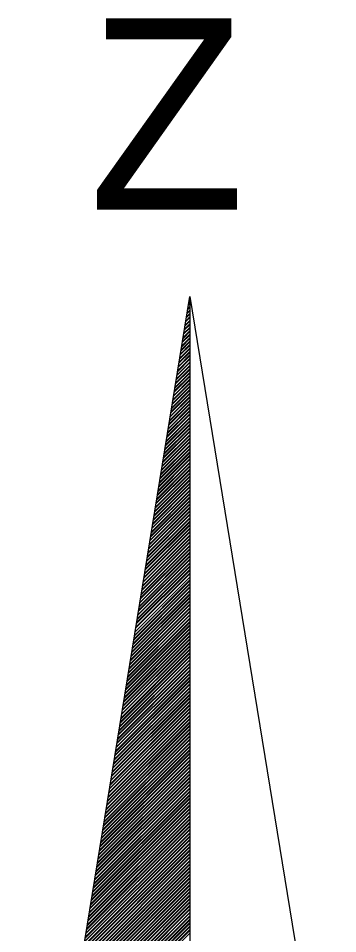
# Model space of a CAD drawing. Extents: x 576692 to 577659, y 273254 to 273799.
# Drawn here: x 576700.674 to 576702.342, y 273592.864 to 273597.652 of the extents above; entities that cross this region are included whole.
import ezdxf

# ---------------------------------------------------------------- set-up
doc = ezdxf.new("R2010")
doc.units = 0
doc.layers.add('RAMI_UZMR_####_####_#', color=7, linetype='Continuous')

msp = doc.modelspace()

# ---------------------------------------------------------------- linework, layer by layer
at = {"layer": 'RAMI_UZMR_####_####_#'}
for p, q in [((576700.6736, 273590.6924), (576701.5696, 273596.1964)), ((576701.5688, 273596.194), (576701.5696, 273596.194)), ((576701.5696, 273596.1964), (576701.5696, 273589.7964)), ((576701.5696, 273596.1964), (576702.3424, 273591.4508)), ((576701.5624, 273596.1508), (576701.5696, 273596.158)), ((576701.5632, 273596.1556), (576701.5696, 273596.162)), ((576701.5656, 273596.1724), (576701.5696, 273596.1764)), ((576701.5664, 273596.1772), (576701.5696, 273596.1804)), ((576701.552, 273596.086), (576701.5696, 273596.1036)), ((576701.5528, 273596.0908), (576701.5696, 273596.1076)), ((576701.5552, 273596.1076), (576701.5696, 273596.122)), ((576701.556, 273596.1116), (576701.5696, 273596.126)), ((576701.5592, 273596.134), (576701.5696, 273596.1436)), ((576701.5592, 273596.1292), (576701.5696, 273596.1404)), ((576701.5408, 273596.0212), (576701.5696, 273596.0492)), ((576701.5416, 273596.0252), (576701.5696, 273596.0532)), ((576701.5448, 273596.0428), (576701.5696, 273596.0676)), ((576701.5456, 273596.0476), (576701.5696, 273596.0716)), ((576701.548, 273596.0644), (576701.5696, 273596.086)), ((576701.5488, 273596.0684), (576701.5696, 273596.09)), ((576701.5344, 273595.9772), (576701.5696, 273596.0132)), ((576701.5352, 273595.9828), (576701.5696, 273596.0172)), ((576701.5376, 273595.9996), (576701.5696, 273596.0316)), ((576701.5384, 273596.0044), (576701.5696, 273596.0348)), ((576701.524, 273595.9172), (576701.5696, 273595.9628)), ((576701.524, 273595.9132), (576701.5696, 273595.9588)), ((576701.5272, 273595.934), (576701.5696, 273595.9772)), ((576701.528, 273595.9388), (576701.5696, 273595.9812)), ((576701.5304, 273595.9556), (576701.5696, 273595.9948)), ((576701.5312, 273595.9612), (576701.5696, 273595.9996)), ((576701.5136, 273595.8524), (576701.5696, 273595.9084)), ((576701.5168, 273595.87), (576701.5696, 273595.9228)), ((576701.5176, 273595.874), (576701.5696, 273595.9268)), ((576701.52, 273595.8908), (576701.5696, 273595.9404)), ((576701.5208, 273595.8956), (576701.5696, 273595.9452)), ((576701.5064, 273595.8092), (576701.5696, 273595.8724)), ((576701.5064, 273595.8044), (576701.5696, 273595.8684)), ((576701.5096, 273595.8268), (576701.5696, 273595.8868)), ((576701.5104, 273595.8308), (576701.5696, 273595.8908)), ((576701.5128, 273595.8476), (576701.5696, 273595.9044)), ((576701.4952, 273595.7396), (576701.5696, 273595.814)), ((576701.496, 273595.7444), (576701.5696, 273595.818)), ((576701.4984, 273595.7612), (576701.5696, 273595.8324)), ((576701.5, 273595.766), (576701.5696, 273595.8364)), ((576701.5024, 273595.7828), (576701.5696, 273595.8508)), ((576701.5032, 273595.7876), (576701.5696, 273595.854)), ((576701.4856, 273595.6796), (576701.5696, 273595.7636)), ((576701.4888, 273595.7012), (576701.5696, 273595.782)), ((576701.4888, 273595.6964), (576701.5696, 273595.778)), ((576701.492, 273595.718), (576701.5696, 273595.7964)), ((576701.4928, 273595.7228), (576701.5696, 273595.7996)), ((576701.4776, 273595.6316), (576701.5696, 273595.7236)), ((576701.4784, 273595.6364), (576701.5696, 273595.7276)), ((576701.4816, 273595.6532), (576701.5696, 273595.742)), ((576701.4824, 273595.658), (576701.5696, 273595.746)), ((576701.4848, 273595.6748), (576701.5696, 273595.7596)), ((576701.4672, 273595.5668), (576701.5696, 273595.6692)), ((576701.468, 273595.5716), (576701.5696, 273595.6732)), ((576701.4704, 273595.5884), (576701.5696, 273595.6876)), ((576701.4712, 273595.5932), (576701.5696, 273595.6916)), ((576701.4744, 273595.61), (576701.5696, 273595.7052)), ((576701.4752, 273595.6148), (576701.5696, 273595.71)), ((576701.4576, 273595.5068), (576701.5696, 273595.6188)), ((576701.46, 273595.5236), (576701.5696, 273595.6332)), ((576701.4608, 273595.5284), (576701.5696, 273595.6372)), ((576701.464, 273595.5452), (576701.5696, 273595.6508)), ((576701.4648, 273595.55), (576701.5696, 273595.6548)), ((576701.4496, 273595.4588), (576701.5696, 273595.5788)), ((576701.4504, 273595.4636), (576701.5696, 273595.5828)), ((576701.4536, 273595.4852), (576701.5696, 273595.6012)), ((576701.4536, 273595.4804), (576701.5696, 273595.5972)), ((576701.4568, 273595.502), (576701.5696, 273595.6148)), ((576701.4392, 273595.394), (576701.5696, 273595.5244)), ((576701.44, 273595.3988), (576701.5696, 273595.5284)), ((576701.4424, 273595.4156), (576701.5696, 273595.5428)), ((576701.4432, 273595.4204), (576701.5696, 273595.5468)), ((576701.4464, 273595.4372), (576701.5696, 273595.5604)), ((576701.4472, 273595.442), (576701.5696, 273595.5644)), ((576701.4296, 273595.334), (576701.5696, 273595.474)), ((576701.432, 273595.3508), (576701.5696, 273595.4884)), ((576701.4328, 273595.3556), (576701.5696, 273595.4924)), ((576701.436, 273595.3772), (576701.5696, 273595.51)), ((576701.436, 273595.3724), (576701.5696, 273595.5068)), ((576701.4216, 273595.286), (576701.5696, 273595.434)), ((576701.4224, 273595.2908), (576701.5696, 273595.438)), ((576701.4248, 273595.3076), (576701.5696, 273595.4524)), ((576701.4256, 273595.3116), (576701.5696, 273595.4564)), ((576701.428, 273595.3292), (576701.5696, 273595.47)), ((576701.4112, 273595.2212), (576701.5696, 273595.3796)), ((576701.412, 273595.2252), (576701.5696, 273595.3836)), ((576701.4144, 273595.2428), (576701.5696, 273595.398)), ((576701.4152, 273595.2476), (576701.5696, 273595.402)), ((576701.4184, 273595.2684), (576701.5696, 273595.4196)), ((576701.4184, 273595.2644), (576701.5696, 273595.4156)), ((576701.404, 273595.1772), (576701.5696, 273595.3436)), ((576701.4048, 273595.182), (576701.5696, 273595.3476)), ((576701.4072, 273595.1996), (576701.5696, 273595.362)), ((576701.408, 273595.2044), (576701.5696, 273595.366)), ((576701.3936, 273595.1132), (576701.5696, 273595.2892)), ((576701.3944, 273595.1172), (576701.5696, 273595.2932)), ((576701.3968, 273595.134), (576701.5696, 273595.3068)), ((576701.3976, 273595.1388), (576701.5696, 273595.3116)), ((576701.4, 273595.1556), (576701.5696, 273595.3252)), ((576701.4008, 273595.1612), (576701.5696, 273595.3292)), ((576701.3832, 273595.0524), (576701.5696, 273595.2388)), ((576701.3832, 273595.0476), (576701.5696, 273595.2348)), ((576701.3864, 273595.07), (576701.5696, 273595.2532)), ((576701.3872, 273595.074), (576701.5696, 273595.2572)), ((576701.3896, 273595.0908), (576701.5696, 273595.2708)), ((576701.3904, 273595.0956), (576701.5696, 273595.2748)), ((576701.376, 273595.0044), (576701.5696, 273595.1988)), ((576701.3768, 273595.0092), (576701.5696, 273595.2028)), ((576701.3792, 273595.0268), (576701.5696, 273595.2172)), ((576701.38, 273595.0308), (576701.5696, 273595.2204)), ((576701.3656, 273594.9444), (576701.5696, 273595.1484)), ((576701.3656, 273594.9396), (576701.5696, 273595.1444)), ((576701.3688, 273594.9612), (576701.5696, 273595.1628)), ((576701.3696, 273594.966), (576701.5696, 273595.166)), ((576701.372, 273594.9828), (576701.5696, 273595.1804)), ((576701.3728, 273594.9876), (576701.5696, 273595.1844)), ((576701.3552, 273594.8796), (576701.5696, 273595.094)), ((576701.3576, 273594.8964), (576701.5696, 273595.1084)), ((576701.3592, 273594.9012), (576701.5696, 273595.1124)), ((576701.3616, 273594.918), (576701.5696, 273595.126)), ((576701.3624, 273594.9228), (576701.5696, 273595.13)), ((576701.348, 273594.8364), (576701.5696, 273595.058)), ((576701.348, 273594.8316), (576701.5696, 273595.054)), ((576701.3512, 273594.8532), (576701.5696, 273595.0716)), ((576701.352, 273594.858), (576701.5696, 273595.0764)), ((576701.3544, 273594.8748), (576701.5696, 273595.09)), ((576701.3368, 273594.7668), (576701.5696, 273594.9996)), ((576701.3376, 273594.7716), (576701.5696, 273595.0036)), ((576701.3408, 273594.7884), (576701.5696, 273595.0172)), ((576701.3416, 273594.7932), (576701.5696, 273595.022)), ((576701.344, 273594.81), (576701.5696, 273595.0356)), ((576701.3448, 273594.8148), (576701.5696, 273595.0396)), ((576701.3272, 273594.7068), (576701.5696, 273594.9492)), ((576701.3296, 273594.7236), (576701.5696, 273594.9636)), ((576701.3304, 273594.7284), (576701.5696, 273594.9676)), ((576701.3336, 273594.7452), (576701.5696, 273594.982)), ((576701.3344, 273594.75), (576701.5696, 273594.9852)), ((576701.3192, 273594.6588), (576701.5696, 273594.9092)), ((576701.32, 273594.6636), (576701.5696, 273594.9132)), ((576701.3232, 273594.6804), (576701.5696, 273594.9268)), ((576701.324, 273594.6852), (576701.5696, 273594.9308)), ((576701.3264, 273594.702), (576701.5696, 273594.9452)), ((576701.3088, 273594.594), (576701.5696, 273594.8548)), ((576701.3096, 273594.5988), (576701.5696, 273594.8588)), ((576701.3128, 273594.6204), (576701.5696, 273594.8764)), ((576701.3128, 273594.6156), (576701.5696, 273594.8732)), ((576701.316, 273594.6372), (576701.5696, 273594.8908)), ((576701.3168, 273594.642), (576701.5696, 273594.8948)), ((576701.2992, 273594.534), (576701.5696, 273594.8044)), ((576701.3016, 273594.5508), (576701.5696, 273594.8188)), ((576701.3024, 273594.5556), (576701.5696, 273594.8228)), ((576701.3056, 273594.5724), (576701.5696, 273594.8364)), ((576701.3064, 273594.5772), (576701.5696, 273594.8404)), ((576701.2912, 273594.486), (576701.5696, 273594.7644)), ((576701.292, 273594.4908), (576701.5696, 273594.7684)), ((576701.2952, 273594.5116), (576701.5696, 273594.786)), ((576701.2952, 273594.5076), (576701.5696, 273594.782)), ((576701.2984, 273594.5292), (576701.5696, 273594.8004)), ((576701.2808, 273594.4212), (576701.5696, 273594.71)), ((576701.2816, 273594.4252), (576701.5696, 273594.714)), ((576701.284, 273594.4428), (576701.5696, 273594.7284)), ((576701.2872, 273594.4644), (576701.5696, 273594.746)), ((576701.2888, 273594.4684), (576701.5696, 273594.75)), ((576701.2736, 273594.3772), (576701.5696, 273594.674)), ((576701.2744, 273594.382), (576701.5696, 273594.678)), ((576701.2776, 273594.4044), (576701.5696, 273594.6956)), ((576701.2776, 273594.3996), (576701.5696, 273594.6916)), ((576701.2632, 273594.3132), (576701.5696, 273594.6196)), ((576701.264, 273594.3172), (576701.5696, 273594.6236)), ((576701.2664, 273594.334), (576701.5696, 273594.6372)), ((576701.2672, 273594.3388), (576701.5696, 273594.6412)), ((576701.2704, 273594.3556), (576701.5696, 273594.6556)), ((576701.2712, 273594.3612), (576701.5696, 273594.6596)), ((576701.2528, 273594.2476), (576701.5696, 273594.5652)), ((576701.2536, 273594.2524), (576701.5696, 273594.5692)), ((576701.256, 273594.27), (576701.5696, 273594.5836)), ((576701.2568, 273594.274), (576701.5696, 273594.5876)), ((576701.2592, 273594.2908), (576701.5696, 273594.6012)), ((576701.26, 273594.2956), (576701.5696, 273594.6052)), ((576701.2456, 273594.2044), (576701.5696, 273594.5292)), ((576701.2464, 273594.2092), (576701.5696, 273594.5324)), ((576701.2488, 273594.2268), (576701.5696, 273594.5468)), ((576701.2496, 273594.2308), (576701.5696, 273594.5508)), ((576701.2352, 273594.1396), (576701.5696, 273594.4748)), ((576701.236, 273594.1444), (576701.5696, 273594.4788)), ((576701.2384, 273594.1612), (576701.5696, 273594.4924)), ((576701.2392, 273594.166), (576701.5696, 273594.4964)), ((576701.2424, 273594.1876), (576701.5696, 273594.5148)), ((576701.2424, 273594.1828), (576701.5696, 273594.5108)), ((576701.2248, 273594.0796), (576701.5696, 273594.4244)), ((576701.228, 273594.0964), (576701.5696, 273594.438)), ((576701.2288, 273594.1012), (576701.5696, 273594.4428)), ((576701.2312, 273594.118), (576701.5696, 273594.4564)), ((576701.232, 273594.1228), (576701.5696, 273594.4604)), ((576701.2168, 273594.0316), (576701.5696, 273594.3836)), ((576701.2184, 273594.0364), (576701.5696, 273594.3884)), ((576701.2208, 273594.0532), (576701.5696, 273594.402)), ((576701.2216, 273594.058), (576701.5696, 273594.406)), ((576701.2248, 273594.0748), (576701.5696, 273594.4204)), ((576701.2072, 273593.9716), (576701.5696, 273594.334)), ((576701.2072, 273593.9668), (576701.5696, 273594.33)), ((576701.2104, 273593.9884), (576701.5696, 273594.3484)), ((576701.2112, 273593.9932), (576701.5696, 273594.3516)), ((576701.2136, 273594.01), (576701.5696, 273594.366)), ((576701.2144, 273594.0148), (576701.5696, 273594.37)), ((576701.1968, 273593.9068), (576701.5696, 273594.2796)), ((576701.2, 273593.9236), (576701.5696, 273594.294)), ((576701.2008, 273593.9284), (576701.5696, 273594.2972)), ((576701.2032, 273593.9452), (576701.5696, 273594.3116)), ((576701.204, 273593.95), (576701.5696, 273594.3156)), ((576701.1888, 273593.8588), (576701.5696, 273594.2396)), ((576701.1896, 273593.8636), (576701.5696, 273594.2428)), ((576701.1928, 273593.8804), (576701.5696, 273594.2572)), ((576701.1936, 273593.8852), (576701.5696, 273594.2612)), ((576701.196, 273593.902), (576701.5696, 273594.2756)), ((576701.1784, 273593.794), (576701.5696, 273594.1852)), ((576701.1792, 273593.7988), (576701.5696, 273594.1892)), ((576701.1824, 273593.8156), (576701.5696, 273594.2028)), ((576701.1832, 273593.8204), (576701.5696, 273594.2076)), ((576701.1856, 273593.8372), (576701.5696, 273594.2212)), ((576701.1864, 273593.842), (576701.5696, 273594.2252)), ((576701.1688, 273593.734), (576701.5696, 273594.1348)), ((576701.172, 273593.7556), (576701.5696, 273594.1524)), ((576701.172, 273593.7508), (576701.5696, 273594.1484)), ((576701.1752, 273593.7724), (576701.5696, 273594.1668)), ((576701.176, 273593.7772), (576701.5696, 273594.1708)), ((576701.1608, 273593.686), (576701.5696, 273594.0948)), ((576701.1616, 273593.6908), (576701.5696, 273594.0988)), ((576701.1648, 273593.7076), (576701.5696, 273594.1124)), ((576701.1656, 273593.7116), (576701.5696, 273594.1164)), ((576701.168, 273593.7292), (576701.5696, 273594.1308)), ((576701.1504, 273593.6212), (576701.5696, 273594.0404)), ((576701.1512, 273593.6252), (576701.5696, 273594.0444)), ((576701.1544, 273593.6476), (576701.5696, 273594.062)), ((576701.1544, 273593.6428), (576701.5696, 273594.058)), ((576701.1576, 273593.6644), (576701.5696, 273594.0764)), ((576701.1584, 273593.6684), (576701.5696, 273594.0804)), ((576701.1408, 273593.5612), (576701.5696, 273593.99)), ((576701.1432, 273593.5772), (576701.5696, 273594.0036)), ((576701.144, 273593.582), (576701.5696, 273594.0076)), ((576701.1464, 273593.5996), (576701.5696, 273594.022)), ((576701.148, 273593.6044), (576701.5696, 273594.026)), ((576701.1328, 273593.5124), (576701.5696, 273593.95)), ((576701.1336, 273593.5172), (576701.5696, 273593.954)), ((576701.1368, 273593.5388), (576701.5696, 273593.9716)), ((576701.1368, 273593.534), (576701.5696, 273593.9676)), ((576701.14, 273593.5556), (576701.5696, 273593.986)), ((576701.1224, 273593.4476), (576701.5696, 273593.8956)), ((576701.1232, 273593.4524), (576701.5696, 273593.8996)), ((576701.1256, 273593.47), (576701.5696, 273593.9132)), ((576701.1264, 273593.474), (576701.5696, 273593.9172)), ((576701.1296, 273593.4908), (576701.5696, 273593.9316)), ((576701.1304, 273593.4956), (576701.5696, 273593.9356)), ((576701.1152, 273593.4044), (576701.5696, 273593.8588)), ((576701.116, 273593.4092), (576701.5696, 273593.8628)), ((576701.1184, 273593.4268), (576701.5696, 273593.8772)), ((576701.1192, 273593.4308), (576701.5696, 273593.8812)), ((576701.1048, 273593.3396), (576701.5696, 273593.8044)), ((576701.1056, 273593.3444), (576701.5696, 273593.8092)), ((576701.108, 273593.3612), (576701.5696, 273593.8228)), ((576701.1088, 273593.366), (576701.5696, 273593.8268)), ((576701.112, 273593.3828), (576701.5696, 273593.8412)), ((576701.1128, 273593.3876), (576701.5696, 273593.8452)), ((576701.0952, 273593.2796), (576701.5696, 273593.7548)), ((576701.0976, 273593.2964), (576701.5696, 273593.7684)), ((576701.0984, 273593.3012), (576701.5696, 273593.7724)), ((576701.1016, 273593.3228), (576701.5696, 273593.7908)), ((576701.1016, 273593.318), (576701.5696, 273593.7868)), ((576701.0872, 273593.2316), (576701.5696, 273593.7148)), ((576701.088, 273593.2364), (576701.5696, 273593.718)), ((576701.0904, 273593.2532), (576701.5696, 273593.7324)), ((576701.0912, 273593.258), (576701.5696, 273593.7364)), ((576701.0944, 273593.2748), (576701.5696, 273593.75)), ((576701.076, 273593.1668), (576701.5696, 273593.6604)), ((576701.0776, 273593.1716), (576701.5696, 273593.6636)), ((576701.08, 273593.1884), (576701.5696, 273593.678)), ((576701.0808, 273593.1932), (576701.5696, 273593.682)), ((576701.084, 273593.2148), (576701.5696, 273593.7004)), ((576701.084, 273593.21), (576701.5696, 273593.6964)), ((576701.0664, 273593.1068), (576701.5696, 273593.6092)), ((576701.0696, 273593.1236), (576701.5696, 273593.6236)), ((576701.0704, 273593.1284), (576701.5696, 273593.6276)), ((576701.0728, 273593.1452), (576701.5696, 273593.642)), ((576701.0736, 273593.15), (576701.5696, 273593.646)), ((576701.0592, 273593.0588), (576701.5696, 273593.5692)), ((576701.06, 273593.0636), (576701.5696, 273593.574)), ((576701.0624, 273593.0804), (576701.5696, 273593.5876)), ((576701.0632, 273593.0852), (576701.5696, 273593.5916)), ((576701.0664, 273593.102), (576701.5696, 273593.606)), ((576701.048, 273592.994), (576701.5696, 273593.5148)), ((576701.0488, 273592.9988), (576701.5696, 273593.5196)), ((576701.052, 273593.0156), (576701.5696, 273593.5332)), ((576701.0528, 273593.0204), (576701.5696, 273593.5372)), ((576701.0552, 273593.0372), (576701.5696, 273593.5516)), ((576701.056, 273593.042), (576701.5696, 273593.5556)), ((576701.0384, 273592.934), (576701.5696, 273593.4652)), ((576701.0416, 273592.9508), (576701.5696, 273593.4788)), ((576701.0424, 273592.9556), (576701.5696, 273593.4828)), ((576701.0448, 273592.9724), (576701.5696, 273593.4972)), ((576701.0456, 273592.9772), (576701.5696, 273593.5012)), ((576701.0312, 273592.8908), (576701.5696, 273593.4284)), ((576701.0312, 273592.886), (576701.5696, 273593.4252)), ((576701.0344, 273592.9076), (576701.5696, 273593.4428)), ((576701.0352, 273592.9116), (576701.5696, 273593.4468)), ((576701.0376, 273592.9292), (576701.5696, 273593.4612)), ((576701.02, 273592.8212), (576701.5696, 273593.37)), ((576701.0208, 273592.8252), (576701.5696, 273593.374)), ((576701.024, 273592.8428), (576701.5696, 273593.3884)), ((576701.0248, 273592.8476), (576701.5696, 273593.3924)), ((576701.0272, 273592.8644), (576701.5696, 273593.4068)), ((576701.028, 273592.8684), (576701.5696, 273593.4108)), ((576701.0104, 273592.7612), (576701.5696, 273593.3204)), ((576701.0136, 273592.782), (576701.5696, 273593.338)), ((576701.0136, 273592.7772), (576701.5696, 273593.334)), ((576701.0168, 273592.7996), (576701.5696, 273593.3524)), ((576701.0176, 273592.8044), (576701.5696, 273593.3564)), ((576701.0024, 273592.7124), (576701.5696, 273593.2796)), ((576701.0032, 273592.7172), (576701.5696, 273593.2836)), ((576701.0056, 273592.734), (576701.5696, 273593.298)), ((576701.0072, 273592.7388), (576701.5696, 273593.302)), ((576701.0096, 273592.7556), (576701.5696, 273593.3164)), ((576700.992, 273592.6476), (576701.5696, 273593.2252)), ((576700.9928, 273592.6524), (576701.5696, 273593.2292)), ((576700.996, 273592.674), (576701.5696, 273593.2476)), ((576700.996, 273592.67), (576701.5696, 273593.2436)), ((576700.9992, 273592.6908), (576701.5696, 273593.262)), ((576701, 273592.6956), (576701.5696, 273593.266)), ((576700.9848, 273592.6044), (576701.5696, 273593.1892)), ((576700.9856, 273592.6092), (576701.5696, 273593.1932)), ((576700.9888, 273592.6268), (576701.5696, 273593.2076)), ((576700.9896, 273592.6308), (576701.5696, 273593.2116)), ((576700.9744, 273592.5396), (576701.5696, 273593.1348)), ((576700.9752, 273592.5444), (576701.5696, 273593.1388)), ((576700.9776, 273592.5612), (576701.5696, 273593.1532)), ((576700.9784, 273592.566), (576701.5696, 273593.1572)), ((576700.9816, 273592.5828), (576701.5696, 273593.1716)), ((576700.9824, 273592.5876), (576701.5696, 273593.1756)), ((576700.964, 273592.4748), (576701.5696, 273593.0812)), ((576700.9648, 273592.4796), (576701.5696, 273593.0844)), ((576700.9672, 273592.4964), (576701.5696, 273593.0988)), ((576700.968, 273592.5012), (576701.5696, 273593.1028)), ((576700.9712, 273592.518), (576701.5696, 273593.1164)), ((576700.972, 273592.5228), (576701.5696, 273593.1212)), ((576700.9568, 273592.4316), (576701.5696, 273593.0444)), ((576700.9576, 273592.4364), (576701.5696, 273593.0484)), ((576700.9608, 273592.458), (576701.5696, 273593.0668)), ((576700.9608, 273592.4532), (576701.5696, 273593.0628)), ((576700.9464, 273592.3668), (576701.5696, 273592.99)), ((576700.9472, 273592.3716), (576701.5696, 273592.994)), ((576700.9496, 273592.3884), (576701.5696, 273593.0084)), ((576700.9504, 273592.3932), (576701.5696, 273593.0124)), ((576700.9536, 273592.41), (576701.5696, 273593.0268)), ((576700.9544, 273592.4148), (576701.5696, 273593.03)), ((576700.9368, 273592.3068), (576701.5696, 273592.9404)), ((576700.9392, 273592.3236), (576701.5696, 273592.954)), ((576700.94, 273592.3284), (576701.5696, 273592.958)), ((576700.9432, 273592.35), (576701.5696, 273592.9756)), ((576700.9432, 273592.3452), (576701.5696, 273592.9724)), ((576700.9288, 273592.2588), (576701.5696, 273592.8996)), ((576700.9296, 273592.2636), (576701.5696, 273592.9036)), ((576700.932, 273592.2804), (576701.5696, 273592.918)), ((576700.9328, 273592.2852), (576701.5696, 273592.922)), ((576700.9352, 273592.302), (576701.5696, 273592.9356)), ((576700.9224, 273592.2204), (576701.5696, 273592.8676)), ((576700.9256, 273592.242), (576701.5696, 273592.886)), ((576700.9256, 273592.2372), (576701.5696, 273592.8812))]:
    msp.add_line(p, q, dxfattribs=at)

# ---------------------------------------------------------------- texts
msp.add_text('Z', height=1, rotation=360, dxfattribs=at).set_placement((576701.0415, 273596.6517))

doc.saveas('drawing.dxf')
